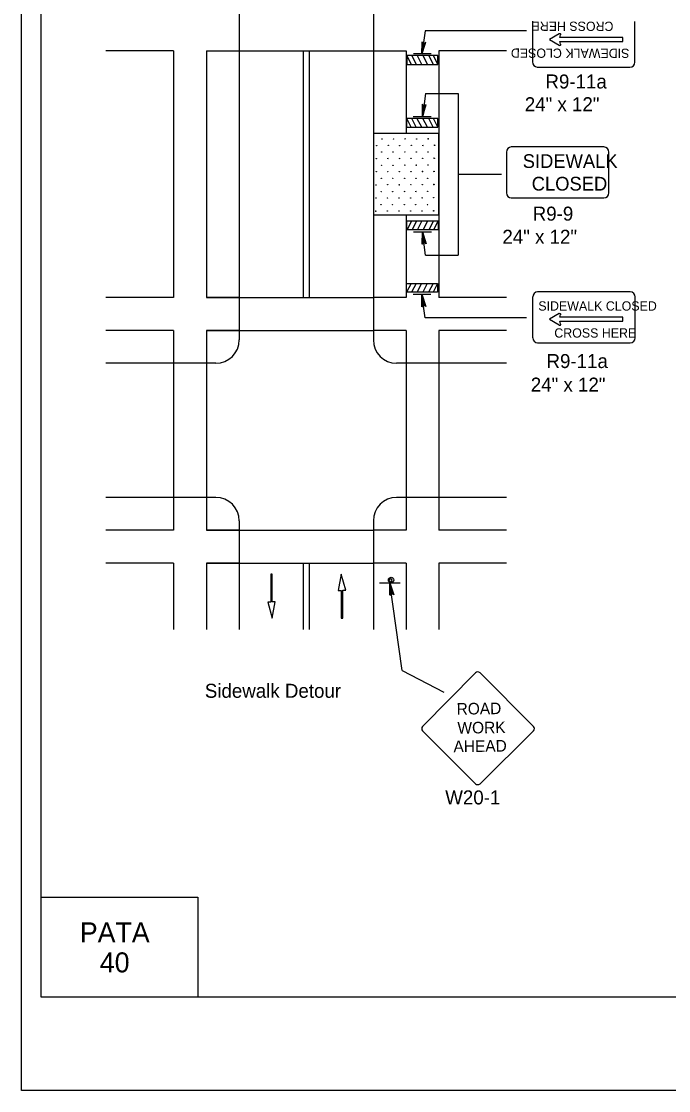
# Model space of a CAD drawing. Extents: x -14145 to -13662, y 30244 to 30661.
# Drawn here: x -13858.17 to -13848.46, y 30262.81 to 30278.84 of the extents above; entities that cross this region are included whole.
import ezdxf

# ---------------------------------------------------------------- set-up
doc = ezdxf.new("R2010")
doc.units = 0
for name, color, linetype in [('1', 7, 'Continuous'), ('10', 7, 'Continuous'), ('2', 7, 'Continuous'), ('4', 7, 'Continuous'), ('61', 7, 'Continuous')]:
    doc.layers.add(name, color=color, linetype=linetype)

msp = doc.modelspace()

# ---------------------------------------------------------------- linework, layer by layer
at = {"layer": '1'}
for p, q in [((-13854.904, 30279.033), (-13854.904, 30274.065)), ((-13852.891, 30279.033), (-13852.891, 30274.065)), ((-13850.503, 30278.845), (-13850.504, 30278.234)), ((-13848.966, 30278.231), (-13848.965, 30278.842)), ((-13852.112, 30278.7), (-13852.161, 30278.349)), ((-13850.594, 30278.7), (-13852.112, 30278.7)), ((-13850.101, 30278.656), (-13850.245, 30278.571)), ((-13850.245, 30278.571), (-13850.102, 30278.487)), ((-13850.093, 30278.602), (-13850.08, 30278.641)), ((-13849.147, 30278.602), (-13850.093, 30278.602)), ((-13849.147, 30278.541), (-13849.147, 30278.602)), ((-13855.888, 30278.399), (-13856.904, 30278.399)), ((-13855.888, 30278.399), (-13855.888, 30274.699)), ((-13855.396, 30278.399), (-13855.396, 30274.699)), ((-13855.396, 30278.399), (-13854.904, 30278.399)), ((-13855.396, 30278.399), (-13854.904, 30278.399)), ((-13854.904, 30278.399), (-13852.891, 30278.399)), ((-13853.942, 30278.399), (-13853.942, 30274.699)), ((-13853.852, 30278.399), (-13853.852, 30274.699)), ((-13852.891, 30278.399), (-13852.399, 30278.399)), ((-13852.399, 30278.399), (-13852.399, 30277.162)), ((-13850.891, 30278.399), (-13851.907, 30278.399)), ((-13851.907, 30278.399), (-13851.907, 30277.162)), ((-13850.08, 30278.502), (-13850.093, 30278.541)), ((-13850.093, 30278.541), (-13849.147, 30278.541)), ((-13852.32, 30278.197), (-13852.386, 30278.33)), ((-13852.245, 30278.197), (-13852.311, 30278.33)), ((-13852.29, 30278.361), (-13852.021, 30278.361)), ((-13852.163, 30278.197), (-13852.23, 30278.324)), ((-13852.078, 30278.197), (-13852.145, 30278.33)), ((-13851.99, 30278.197), (-13852.057, 30278.33)), ((-13851.921, 30278.196), (-13851.987, 30278.33)), ((-13850.43, 30278.158), (-13849.04, 30278.156)), ((-13852.106, 30277.763), (-13852.155, 30277.412)), ((-13852.106, 30277.763), (-13851.617, 30277.763)), ((-13851.617, 30277.763), (-13851.617, 30275.335)), ((-13852.321, 30277.254), (-13852.387, 30277.388)), ((-13852.246, 30277.254), (-13852.312, 30277.388)), ((-13852.292, 30277.418), (-13852.023, 30277.418)), ((-13852.164, 30277.254), (-13852.231, 30277.382)), ((-13852.079, 30277.254), (-13852.146, 30277.388)), ((-13851.991, 30277.254), (-13852.058, 30277.388)), ((-13851.922, 30277.254), (-13851.988, 30277.388)), ((-13852.891, 30277.162), (-13852.891, 30275.938)), ((-13851.908, 30277.162), (-13852.891, 30277.162)), ((-13851.907, 30277.225), (-13851.907, 30275.873)), ((-13851.907, 30275.937), (-13851.907, 30277.161)), ((-13849.43, 30276.959), (-13850.821, 30276.959)), ((-13850.894, 30276.882), (-13850.894, 30276.272)), ((-13849.357, 30276.272), (-13849.357, 30276.882)), ((-13851.617, 30276.549), (-13850.97, 30276.549)), ((-13850.821, 30276.195), (-13849.43, 30276.195)), ((-13851.908, 30275.938), (-13852.891, 30275.938)), ((-13852.399, 30275.938), (-13852.399, 30275.873)), ((-13852.399, 30275.938), (-13852.399, 30274.699)), ((-13852.319, 30275.85), (-13852.385, 30275.716)), ((-13852.243, 30275.85), (-13852.31, 30275.716)), ((-13852.161, 30275.85), (-13852.228, 30275.722)), ((-13852.077, 30275.85), (-13852.143, 30275.716)), ((-13851.989, 30275.85), (-13852.056, 30275.716)), ((-13851.919, 30275.85), (-13851.986, 30275.716)), ((-13851.907, 30275.938), (-13851.907, 30274.699)), ((-13852.289, 30275.686), (-13852.02, 30275.686)), ((-13852.106, 30275.335), (-13852.155, 30275.686)), ((-13852.106, 30275.335), (-13851.617, 30275.335)), ((-13852.325, 30274.913), (-13852.391, 30274.779)), ((-13852.25, 30274.913), (-13852.316, 30274.779)), ((-13852.168, 30274.913), (-13852.235, 30274.785)), ((-13852.083, 30274.913), (-13852.15, 30274.779)), ((-13851.995, 30274.913), (-13852.062, 30274.779)), ((-13851.926, 30274.913), (-13851.992, 30274.779)), ((-13852.295, 30274.749), (-13852.026, 30274.749)), ((-13852.112, 30274.398), (-13852.161, 30274.749)), ((-13850.5, 30274.71), (-13850.5, 30274.099)), ((-13849.036, 30274.786), (-13850.426, 30274.786)), ((-13848.962, 30274.099), (-13848.962, 30274.71)), ((-13855.888, 30274.699), (-13856.904, 30274.699)), ((-13854.904, 30274.699), (-13855.396, 30274.699)), ((-13855.396, 30274.699), (-13854.904, 30274.699)), ((-13854.904, 30274.699), (-13852.891, 30274.699)), ((-13852.399, 30274.699), (-13852.891, 30274.699)), ((-13850.891, 30274.699), (-13851.907, 30274.699)), ((-13850.594, 30274.398), (-13852.112, 30274.398)), ((-13850.101, 30274.459), (-13850.245, 30274.374)), ((-13850.093, 30274.405), (-13850.08, 30274.444)), ((-13849.147, 30274.405), (-13850.093, 30274.405)), ((-13849.147, 30274.344), (-13849.147, 30274.405)), ((-13850.245, 30274.374), (-13850.102, 30274.29)), ((-13850.08, 30274.305), (-13850.093, 30274.344)), ((-13850.093, 30274.344), (-13849.147, 30274.344)), ((-13855.888, 30274.207), (-13856.904, 30274.207)), ((-13855.888, 30274.207), (-13855.888, 30273.715)), ((-13854.904, 30274.207), (-13855.396, 30274.207)), ((-13855.396, 30274.207), (-13855.396, 30273.715)), ((-13855.396, 30274.207), (-13854.904, 30274.207)), ((-13854.904, 30274.207), (-13852.891, 30274.207)), ((-13852.399, 30274.207), (-13852.891, 30274.207)), ((-13852.399, 30274.207), (-13852.399, 30273.715)), ((-13850.891, 30274.207), (-13851.907, 30274.207)), ((-13851.907, 30274.207), (-13851.907, 30273.715)), ((-13850.426, 30274.023), (-13849.036, 30274.023)), ((-13855.254, 30273.715), (-13856.904, 30273.715)), ((-13855.888, 30273.715), (-13855.888, 30271.702)), ((-13855.396, 30273.715), (-13855.396, 30271.702)), ((-13850.891, 30273.715), (-13852.541, 30273.715)), ((-13852.399, 30273.715), (-13852.399, 30271.702)), ((-13851.907, 30273.715), (-13851.907, 30271.702)), ((-13855.254, 30271.702), (-13856.904, 30271.702)), ((-13855.888, 30271.702), (-13855.888, 30271.21)), ((-13855.396, 30271.702), (-13855.396, 30271.21)), ((-13850.891, 30271.702), (-13852.541, 30271.702)), ((-13852.399, 30271.702), (-13852.399, 30271.21)), ((-13851.907, 30271.702), (-13851.907, 30271.21)), ((-13854.904, 30271.352), (-13854.904, 30269.722)), ((-13852.891, 30271.352), (-13852.891, 30269.722)), ((-13855.888, 30271.21), (-13856.904, 30271.21)), ((-13854.904, 30271.21), (-13855.396, 30271.21)), ((-13855.396, 30271.21), (-13854.904, 30271.21)), ((-13854.904, 30271.21), (-13852.891, 30271.21)), ((-13852.399, 30271.21), (-13852.891, 30271.21)), ((-13850.891, 30271.21), (-13851.907, 30271.21)), ((-13855.888, 30270.718), (-13856.904, 30270.718)), ((-13855.888, 30270.718), (-13855.888, 30269.722)), ((-13855.396, 30270.718), (-13855.396, 30269.722)), ((-13854.904, 30270.718), (-13855.396, 30270.718)), ((-13855.396, 30270.718), (-13854.904, 30270.718)), ((-13854.904, 30270.718), (-13852.891, 30270.718)), ((-13853.942, 30270.718), (-13853.942, 30269.722)), ((-13853.852, 30270.718), (-13853.852, 30269.722)), ((-13852.399, 30270.718), (-13852.891, 30270.718)), ((-13852.399, 30270.718), (-13852.399, 30269.722)), ((-13851.907, 30270.718), (-13851.907, 30269.722)), ((-13850.891, 30270.718), (-13851.907, 30270.718)), ((-13854.409, 30270.551), (-13854.431, 30270.551)), ((-13854.431, 30270.551), (-13854.431, 30270.134)), ((-13854.409, 30270.137), (-13854.409, 30270.551)), ((-13853.372, 30270.551), (-13853.418, 30270.307)), ((-13853.306, 30270.31), (-13853.372, 30270.551)), ((-13852.798, 30270.424), (-13852.486, 30270.424)), ((-13852.798, 30270.424), (-13852.486, 30270.424)), ((-13852.798, 30270.424), (-13852.486, 30270.424)), ((-13852.798, 30270.424), (-13852.486, 30270.424)), ((-13852.798, 30270.424), (-13852.486, 30270.424)), ((-13852.798, 30270.424), (-13852.486, 30270.424)), ((-13852.458, 30269.107), (-13852.642, 30270.424)), ((-13853.418, 30270.307), (-13853.373, 30270.307)), ((-13853.373, 30270.307), (-13853.373, 30269.893)), ((-13853.351, 30269.893), (-13853.351, 30270.31)), ((-13853.351, 30270.31), (-13853.306, 30270.31)), ((-13854.431, 30270.134), (-13854.477, 30270.134)), ((-13854.477, 30270.134), (-13854.41, 30269.893)), ((-13854.41, 30269.893), (-13854.364, 30270.137)), ((-13854.364, 30270.137), (-13854.409, 30270.137)), ((-13853.373, 30269.893), (-13853.351, 30269.893)), ((-13852.458, 30269.107), (-13851.833, 30268.782)), ((-13851.356, 30269.073), (-13852.151, 30268.27)), ((-13850.487, 30268.27), (-13851.29, 30269.073)), ((-13852.151, 30268.204), (-13851.356, 30267.409)), ((-13851.29, 30267.409), (-13850.487, 30268.204))]:
    msp.add_line(p, q, dxfattribs=at)
for points in [[(-13852.157, 30278.531), (-13852.144, 30278.52), (-13852.161, 30278.349), (-13852.157, 30278.531), (-13852.164, 30278.536), (-13852.161, 30278.349), (-13852.126, 30278.516), (-13852.114, 30278.523), (-13852.161, 30278.349), (-13852.103, 30278.531), (-13852.114, 30278.523)], [(-13852.151, 30277.594), (-13852.138, 30277.583), (-13852.155, 30277.412), (-13852.151, 30277.594), (-13852.158, 30277.599), (-13852.155, 30277.412), (-13852.12, 30277.579), (-13852.108, 30277.586), (-13852.155, 30277.412), (-13852.097, 30277.594), (-13852.108, 30277.586)], [(-13852.151, 30275.504), (-13852.138, 30275.515), (-13852.155, 30275.686), (-13852.151, 30275.504), (-13852.158, 30275.499), (-13852.155, 30275.686), (-13852.12, 30275.519), (-13852.108, 30275.512), (-13852.155, 30275.686), (-13852.097, 30275.504), (-13852.108, 30275.512)], [(-13852.157, 30274.567), (-13852.144, 30274.578), (-13852.161, 30274.749), (-13852.157, 30274.567), (-13852.164, 30274.562), (-13852.161, 30274.749), (-13852.126, 30274.582), (-13852.114, 30274.575), (-13852.161, 30274.749), (-13852.103, 30274.567), (-13852.114, 30274.575)], [(-13852.638, 30270.242), (-13852.625, 30270.253), (-13852.642, 30270.424), (-13852.638, 30270.242), (-13852.645, 30270.237), (-13852.642, 30270.424), (-13852.607, 30270.257), (-13852.595, 30270.25), (-13852.642, 30270.424), (-13852.584, 30270.242), (-13852.595, 30270.25)]]:
    msp.add_lwpolyline(points, dxfattribs=at)
for points in [[(-13852.39, 30278.33), (-13852.39, 30278.197), (-13851.921, 30278.196), (-13851.921, 30278.33)], [(-13852.391, 30277.388), (-13852.391, 30277.254), (-13851.922, 30277.254), (-13851.922, 30277.387)], [(-13852.389, 30275.716), (-13852.389, 30275.85), (-13851.92, 30275.85), (-13851.92, 30275.716)], [(-13852.395, 30274.779), (-13852.395, 30274.913), (-13851.926, 30274.913), (-13851.926, 30274.78)]]:
    msp.add_lwpolyline(points, close=True, dxfattribs=at)
for centre, radius in [((-13852.841, 30276.98), 0.00272), ((-13852.761, 30277.078), 0.00272), ((-13852.666, 30276.982), 0.00272), ((-13852.589, 30277.079), 0.00272), ((-13852.495, 30276.98), 0.00272), ((-13852.414, 30277.081), 0.00272), ((-13852.319, 30276.982), 0.00272), ((-13852.24, 30277.079), 0.00272), ((-13852.146, 30276.981), 0.00272), ((-13852.068, 30277.081), 0.00272), ((-13851.974, 30276.986), 0.00272), ((-13851.972, 30276.983), 0.00272), ((-13852.767, 30276.882), 0.00272), ((-13852.595, 30276.882), 0.00272), ((-13852.418, 30276.883), 0.00272), ((-13852.246, 30276.883), 0.00272), ((-13852.07, 30276.884), 0.00272), ((-13851.979, 30276.791), 0.00272), ((-13852.846, 30276.785), 0.00272), ((-13852.769, 30276.685), 0.00272), ((-13852.672, 30276.786), 0.00272), ((-13852.597, 30276.685), 0.00272), ((-13852.499, 30276.786), 0.00272), ((-13852.42, 30276.686), 0.00272), ((-13852.324, 30276.787), 0.00272), ((-13852.248, 30276.686), 0.00272), ((-13852.151, 30276.788), 0.00272), ((-13852.072, 30276.687), 0.00272), ((-13851.977, 30276.788), 0.00272), ((-13852.848, 30276.588), 0.00272), ((-13852.771, 30276.487), 0.00272), ((-13852.674, 30276.589), 0.00272), ((-13852.599, 30276.487), 0.00272), ((-13852.501, 30276.589), 0.00272), ((-13852.422, 30276.488), 0.00272), ((-13852.326, 30276.59), 0.00272), ((-13852.25, 30276.488), 0.00272), ((-13852.153, 30276.591), 0.00272), ((-13852.074, 30276.49), 0.00272), ((-13851.981, 30276.594), 0.00272), ((-13851.979, 30276.591), 0.00272), ((-13852.85, 30276.39), 0.00272), ((-13852.676, 30276.392), 0.00272), ((-13852.503, 30276.391), 0.00272), ((-13852.328, 30276.392), 0.00272), ((-13852.155, 30276.394), 0.00272), ((-13851.983, 30276.396), 0.00272), ((-13851.981, 30276.394), 0.00272), ((-13852.852, 30276.193), 0.00272), ((-13852.773, 30276.29), 0.00272), ((-13852.678, 30276.194), 0.00272), ((-13852.601, 30276.29), 0.00272), ((-13852.505, 30276.194), 0.00272), ((-13852.424, 30276.291), 0.00272), ((-13852.33, 30276.195), 0.00272), ((-13852.252, 30276.291), 0.00272), ((-13852.157, 30276.196), 0.00272), ((-13852.076, 30276.292), 0.00272), ((-13851.985, 30276.199), 0.00272), ((-13852.854, 30275.996), 0.00272), ((-13852.775, 30276.093), 0.00272), ((-13852.68, 30275.997), 0.00272), ((-13852.603, 30276.093), 0.00272), ((-13852.507, 30275.997), 0.00272), ((-13852.426, 30276.094), 0.00272), ((-13852.332, 30275.998), 0.00272), ((-13852.254, 30276.094), 0.00272), ((-13852.159, 30275.999), 0.00272), ((-13852.078, 30276.095), 0.00272), ((-13851.987, 30276.002), 0.00272), ((-13851.985, 30275.999), 0.00272), ((-13852.624, 30270.464), 0.0408), ((-13852.624, 30270.464), 0.0408), ((-13852.624, 30270.464), 0.0408)]:
    msp.add_circle(centre, radius, dxfattribs=at)
for centre, radius, start, end in [((-13855.254, 30274.065), 0.35, 270, 0), ((-13852.541, 30274.065), 0.35, 180, 270), ((-13855.254, 30271.352), 0.35, 0, 90), ((-13852.541, 30271.352), 0.35, 90, 180), ((-13852.632, 30270.459), 0.0214, 279.521, 274.2501), ((-13852.632, 30270.459), 0.0214, 279.521, 274.2501), ((-13852.632, 30270.459), 0.0214, 279.521, 274.2501), ((-13851.323, 30269.04), 0.0465, 45, 135), ((-13852.118, 30268.237), 0.0465, 135, 225), ((-13850.52, 30268.237), 0.0465, 315, 45), ((-13851.323, 30267.442), 0.0465, 225, 315)]:
    msp.add_arc(centre, radius, start, end, dxfattribs=at)
for centre, major_axis, ratio, start_param, end_param in [((-13850.093, 30278.644), (0.0155, 0), 0.866667, 6.014589, 8.386103), ((-13850.093, 30278.496), (-0.0157, 0), 0.866667, 1.019875, 3.40872), ((-13850.43, 30278.234), (-0.0001, -0.0763), 0.968363, 4.712389, 6.283185), ((-13849.04, 30278.232), (0.0001, 0.0763), 0.968363, 3.141593, 4.712389), ((-13850.821, 30276.883), (0, -0.0763), 0.968363, 3.141593, 4.712389), ((-13849.431, 30276.883), (0, 0.0763), 0.968363, 4.712389, 6.283185), ((-13850.821, 30276.272), (0, -0.0763), 0.968363, 4.712389, 6.283185), ((-13849.431, 30276.272), (0, 0.0763), 0.968363, 3.141593, 4.712389), ((-13850.425, 30274.709), (0, -0.0763), 0.968363, 3.141593, 4.712389), ((-13849.035, 30274.709), (0, 0.0763), 0.968363, 4.712389, 6.283185), ((-13850.093, 30274.447), (0.0155, 0), 0.866667, 6.014589, 8.386103), ((-13850.093, 30274.299), (-0.0157, 0), 0.866667, 1.019875, 3.40872), ((-13850.425, 30274.098), (0, -0.0763), 0.968363, 4.712389, 6.283185), ((-13849.035, 30274.098), (0, 0.0763), 0.968363, 3.141593, 4.712389)]:
    msp.add_ellipse(centre, major_axis=major_axis, ratio=ratio, start_param=start_param, end_param=end_param, dxfattribs=at)
at = {"layer": '10'}
for p, q in [((-13857.874, 30264.207), (-13857.874, 30286.777)), ((-13857.874, 30265.707), (-13855.524, 30265.707)), ((-13855.524, 30265.707), (-13855.524, 30264.207)), ((-13826.422, 30264.207), (-13857.874, 30264.207))]:
    msp.add_line(p, q, dxfattribs=at)
at = {"layer": '61'}
msp.add_lwpolyline([(-13858.174, 30288.307), (-13825.174, 30288.307), (-13825.174, 30262.807), (-13858.174, 30262.807)], close=True, dxfattribs=at)

# ---------------------------------------------------------------- texts
at = {"layer": '1'}
for s, height, rotation, p in [('CROSS HERE', 0.1391, 179.9042, (-13849.287, 30278.838)), ('SIDEWALK CLOSED', 0.13914, 179.9042, (-13849.048, 30278.433)), ('ROAD', 0.1735, 0.7566, (-13851.64, 30268.445)), ('WORK', 0.1733, 0.7588, (-13851.627, 30268.16)), ('AHEAD', 0.1735, 0.7481, (-13851.687, 30267.882))]:
    msp.add_text(s, height=height, rotation=rotation, dxfattribs=at).set_placement(p)
for s, height, p in [('SIDEWALK', 0.2061, (-13850.649, 30276.644)), ('CLOSED', 0.2061, (-13850.514, 30276.305)), ('SIDEWALK CLOSED', 0.13914, (-13850.415, 30274.505)), ('CROSS HERE', 0.1391, (-13850.175, 30274.1))]:
    msp.add_text(s, height=height, dxfattribs=at).set_placement(p)
at = {"layer": '2'}
for s, p in [('R9-11a', (-13850.308, 30277.836)), ('24" x 12"', (-13850.618, 30277.495)), ('R9-9', (-13850.499, 30275.854)), ('24" x 12"', (-13850.954, 30275.507)), ('R9-11a', (-13850.292, 30273.643)), ('24" x 12"', (-13850.528, 30273.29)), ('Sidewalk Detour', (-13855.42, 30268.698)), ('W20-1', (-13851.812, 30267.099))]:
    msp.add_text(s, height=0.21, dxfattribs=at).set_placement(p)
at = {"layer": '4'}
for s, p in [('PATA', (-13857.296, 30265.03)), ('40', (-13856.996, 30264.58))]:
    msp.add_text(s, height=0.3, dxfattribs=at).set_placement(p)

doc.saveas('drawing.dxf')
